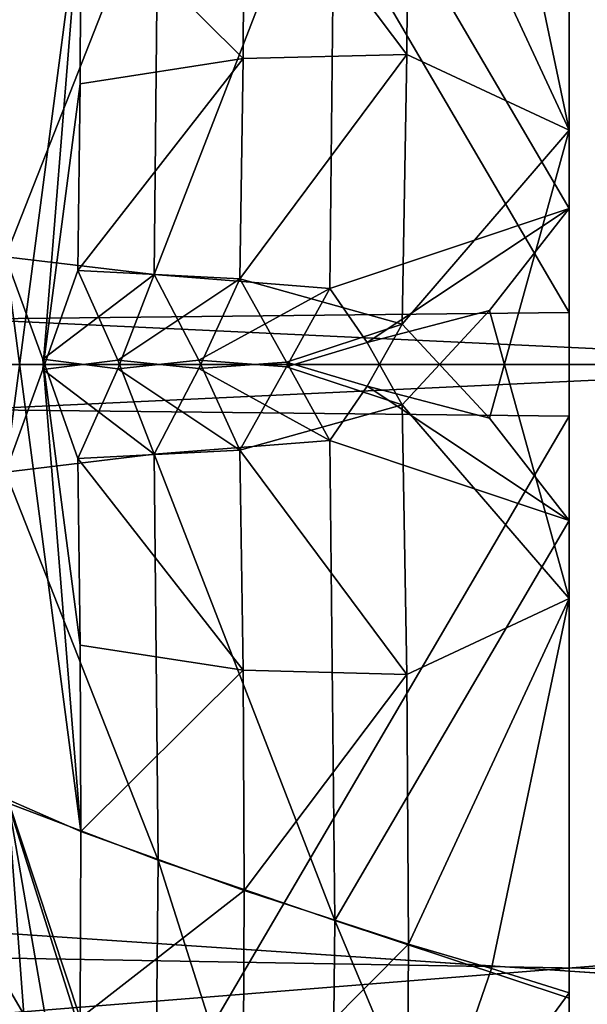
# Model space of a CAD drawing. Header units: millimetres. Extents: x -41 to 9, y -3 to 403.
# Tile 369 of 505: x -25.47 to -24.44, y 338.85 to 340.62. Entities that reach past the tile are written whole.
import ezdxf

# ---------------------------------------------------------------- set-up
doc = ezdxf.new("R2010")
doc.units = ezdxf.units.MM
doc.header["$LTSCALE"] = 81.481481
for name, color, linetype in [('1222', 7, 'CONTINUOUS'), ('1223', 7, 'CONTINUOUS'), ('1225', 7, 'CONTINUOUS'), ('1253', 7, 'CONTINUOUS'), ('132', 7, 'CONTINUOUS'), ('133', 7, 'CONTINUOUS'), ('140', 7, 'CONTINUOUS'), ('231', 7, 'CONTINUOUS'), ('235', 7, 'CONTINUOUS'), ('236', 7, 'CONTINUOUS'), ('264', 7, 'CONTINUOUS'), ('265', 7, 'CONTINUOUS'), ('266', 7, 'CONTINUOUS'), ('267', 7, 'CONTINUOUS'), ('301', 7, 'CONTINUOUS'), ('302', 7, 'CONTINUOUS'), ('303', 7, 'CONTINUOUS'), ('304', 7, 'CONTINUOUS'), ('473', 7, 'CONTINUOUS'), ('474', 7, 'CONTINUOUS'), ('530', 7, 'CONTINUOUS'), ('531', 7, 'CONTINUOUS'), ('540', 7, 'CONTINUOUS')]:
    doc.layers.add(name, color=color, linetype=linetype)

msp = doc.modelspace()

# ---------------------------------------------------------------- linework, layer by layer
at = {"layer": '1222', "linetype": 'Continuous'}
for points in [[(-40.875, 340.0002, 93.5), (9.125, 343.334, 93.369), (-40.875, 343.3348, 93.369), (-40.875, 340.0002, 93.5)], [(9.125, 339.9995, 93.5), (9.125, 343.334, 93.369), (-40.875, 340.0002, 93.5), (9.125, 339.9995, 93.5)], [(-40.875, 336.6656, 93.369), (9.125, 339.9995, 93.5), (-40.875, 340.0002, 93.5), (-40.875, 336.6656, 93.369)], [(9.125, 336.6647, 93.3689), (9.125, 339.9995, 93.5), (-40.875, 336.6656, 93.369), (9.125, 336.6647, 93.3689)]]:
    msp.add_3dface(points, dxfattribs=at)
at = {"layer": '1223', "linetype": 'Continuous'}
for points in [[(9.125, 343.3353, 8.6311), (9.125, 340.0005, 8.5), (-40.875, 343.3344, 8.631), (9.125, 343.3353, 8.6311)], [(-40.875, 343.3344, 8.631), (9.125, 340.0005, 8.5), (-40.875, 339.9998, 8.5), (-40.875, 343.3344, 8.631)], [(9.125, 340.0005, 8.5), (9.125, 336.666, 8.631), (-40.875, 339.9998, 8.5), (9.125, 340.0005, 8.5)], [(-40.875, 339.9998, 8.5), (9.125, 336.666, 8.631), (-40.875, 336.6652, 8.631), (-40.875, 339.9998, 8.5)]]:
    msp.add_3dface(points, dxfattribs=at)
at = {"layer": '1225', "linetype": 'Continuous'}
for points in [[(-40.875, 339.1981, 90.7919), (-40.875, 342.4027, 90.7274), (-15.675, 340.383, 90.7982), (-40.875, 339.1981, 90.7919)], [(-15.675, 340.383, 90.7982), (-40.875, 342.4027, 90.7274), (-15.675, 342.007, 90.7494), (-15.675, 340.383, 90.7982)], [(-15.675, 338.7582, 90.7806), (-40.875, 339.1981, 90.7919), (-15.675, 340.383, 90.7982), (-15.675, 338.7582, 90.7806)], [(-15.675, 337.1356, 90.6968), (-40.875, 339.1981, 90.7919), (-15.675, 338.7582, 90.7806), (-15.675, 337.1356, 90.6968)], [(-40.875, 335.9987, 90.5984), (-40.875, 339.1981, 90.7919), (-15.675, 337.1356, 90.6968), (-40.875, 335.9987, 90.5984)]]:
    msp.add_3dface(points, dxfattribs=at)
at = {"layer": '1253', "linetype": 'Continuous'}
for points in [[(-40.875, 340.8019, 11.2081), (-15.675, 339.617, 11.2018), (-15.675, 341.2418, 11.2194), (-40.875, 340.8019, 11.2081)], [(-40.875, 340.8019, 11.2081), (-40.875, 337.5973, 11.2726), (-15.675, 339.617, 11.2018), (-40.875, 340.8019, 11.2081)], [(-40.875, 337.5973, 11.2726), (-15.675, 337.993, 11.2506), (-15.675, 339.617, 11.2018), (-40.875, 337.5973, 11.2726)]]:
    msp.add_3dface(points, dxfattribs=at)
at = {"layer": '132', "linetype": 'Continuous'}
for points in [[(-24.475, 343.0426, 84.3613), (-24.475, 340.0933, 84.4999), (-24.475, 349.1924, 60.1924), (-24.475, 343.0426, 84.3613)], [(-24.475, 349.1924, 60.1924), (-24.475, 340.0933, 84.4999), (-24.475, 348.7034, 60.7159), (-24.475, 349.1924, 60.1924)], [(-24.475, 348.7034, 60.7159), (-24.475, 340.0933, 84.4999), (-24.475, 348.2517, 61.2713), (-24.475, 348.7034, 60.7159)], [(-24.475, 348.2517, 61.2713), (-24.475, 340.0933, 84.4999), (-24.475, 347.5167, 61.7348), (-24.475, 348.2517, 61.2713)], [(-24.475, 347.5167, 61.7348), (-24.475, 340.0933, 84.4999), (-24.475, 346.8297, 62.2669), (-24.475, 347.5167, 61.7348)], [(-24.475, 346.8297, 62.2669), (-24.475, 340.0933, 84.4999), (-24.475, 346.1532, 62.5015), (-24.475, 346.8297, 62.2669)], [(-24.475, 346.1532, 62.5015), (-24.475, 340.0933, 84.4999), (-24.475, 345.494, 62.782), (-24.475, 346.1532, 62.5015)], [(-24.475, 340.0933, 84.4999), (-24.475, 337.1424, 84.3777), (-24.475, 345.494, 62.782), (-24.475, 340.0933, 84.4999)], [(-24.475, 345.494, 62.782), (-24.475, 337.1424, 84.3777), (-24.475, 344.8555, 63.1067), (-24.475, 345.494, 62.782)], [(-24.475, 344.8555, 63.1067), (-24.475, 337.1424, 84.3777), (-24.475, 344.2409, 63.4742), (-24.475, 344.8555, 63.1067)], [(-24.475, 340.2812, 37.8276), (-24.475, 344.2546, 26.4513), (-24.475, 341.1422, 37.945), (-24.475, 340.2812, 37.8276)], [(-24.475, 343.3819, 25.7112), (-24.475, 344.2546, 26.4513), (-24.475, 340.2812, 37.8276), (-24.475, 343.3819, 25.7112)], [(-24.475, 344.2409, 63.4742), (-24.475, 337.1424, 84.3777), (-24.475, 343.3917, 63.6583), (-24.475, 344.2409, 63.4742)], [(-24.475, 337.4358, 38.0766), (-24.475, 343.5307, 19.5205), (-24.475, 338.1517, 38.0876), (-24.475, 337.4358, 38.0766)], [(-24.475, 343.5307, 19.5205), (-24.475, 342.4399, 23.5915), (-24.475, 338.1517, 38.0876), (-24.475, 343.5307, 19.5205)], [(-24.475, 342.8576, 17.6223), (-24.475, 343.5307, 19.5205), (-24.475, 337.4358, 38.0766), (-24.475, 342.8576, 17.6223)], [(-24.475, 343.3917, 63.6583), (-24.475, 337.1424, 84.3777), (-24.475, 342.5642, 63.9234), (-24.475, 343.3917, 63.6583)], [(-24.475, 342.6529, 24.8295), (-24.475, 343.3819, 25.7112), (-24.475, 339.578, 37.9628), (-24.475, 342.6529, 24.8295)], [(-24.475, 339.578, 37.9628), (-24.475, 343.3819, 25.7112), (-24.475, 340.2812, 37.8276), (-24.475, 339.578, 37.9628)], [(-24.475, 339.9067, 17.5001), (-24.475, 342.8576, 17.6223), (-24.475, 334.506, 39.218), (-24.475, 339.9067, 17.5001)], [(-24.475, 336.6083, 38.3417), (-24.475, 342.8576, 17.6223), (-24.475, 337.4358, 38.0766), (-24.475, 336.6083, 38.3417)], [(-24.475, 335.7591, 38.5258), (-24.475, 342.8576, 17.6223), (-24.475, 336.6083, 38.3417), (-24.475, 335.7591, 38.5258)], [(-24.475, 335.1445, 38.8933), (-24.475, 342.8576, 17.6223), (-24.475, 335.7591, 38.5258), (-24.475, 335.1445, 38.8933)], [(-24.475, 334.506, 39.218), (-24.475, 342.8576, 17.6223), (-24.475, 335.1445, 38.8933), (-24.475, 334.506, 39.218)], [(-24.475, 342.499, 24.5436), (-24.475, 342.6529, 24.8295), (-24.475, 338.867, 38.0495), (-24.475, 342.499, 24.5436)], [(-24.475, 338.867, 38.0495), (-24.475, 342.6529, 24.8295), (-24.475, 339.578, 37.9628), (-24.475, 338.867, 38.0495)], [(-24.475, 342.5642, 63.9234), (-24.475, 336.4693, 82.4795), (-24.475, 341.8483, 63.9124), (-24.475, 342.5642, 63.9234)], [(-24.475, 337.1424, 84.3777), (-24.475, 336.4693, 82.4795), (-24.475, 342.5642, 63.9234), (-24.475, 337.1424, 84.3777)], [(-24.475, 342.4109, 24.2343), (-24.475, 342.499, 24.5436), (-24.475, 338.867, 38.0495), (-24.475, 342.4109, 24.2343)], [(-24.475, 342.4399, 23.5915), (-24.475, 342.3904, 23.9129), (-24.475, 338.1517, 38.0876), (-24.475, 342.4399, 23.5915)], [(-24.475, 342.3904, 23.9129), (-24.475, 342.4109, 24.2343), (-24.475, 338.1517, 38.0876), (-24.475, 342.3904, 23.9129)], [(-24.475, 338.1517, 38.0876), (-24.475, 342.4109, 24.2343), (-24.475, 338.867, 38.0495), (-24.475, 338.1517, 38.0876)], [(-24.475, 336.4693, 82.4795), (-24.475, 337.5601, 78.4085), (-24.475, 341.8483, 63.9124), (-24.475, 336.4693, 82.4795)], [(-24.475, 337.5601, 78.4085), (-24.475, 337.6096, 78.0871), (-24.475, 341.8483, 63.9124), (-24.475, 337.5601, 78.4085)], [(-24.475, 341.8483, 63.9124), (-24.475, 337.5891, 77.7657), (-24.475, 341.133, 63.9505), (-24.475, 341.8483, 63.9124)], [(-24.475, 337.6096, 78.0871), (-24.475, 337.5891, 77.7657), (-24.475, 341.8483, 63.9124), (-24.475, 337.6096, 78.0871)], [(-24.475, 337.5891, 77.7657), (-24.475, 337.501, 77.4564), (-24.475, 341.133, 63.9505), (-24.475, 337.5891, 77.7657)], [(-24.475, 341.133, 63.9505), (-24.475, 337.3471, 77.1705), (-24.475, 340.422, 64.0372), (-24.475, 341.133, 63.9505)], [(-24.475, 337.501, 77.4564), (-24.475, 337.3471, 77.1705), (-24.475, 341.133, 63.9505), (-24.475, 337.501, 77.4564)], [(-24.475, 336.6196, 76.2903), (-24.475, 339.7189, 64.1724), (-24.475, 340.422, 64.0372), (-24.475, 336.6196, 76.2903)], [(-24.475, 337.3471, 77.1705), (-24.475, 336.6196, 76.2903), (-24.475, 340.422, 64.0372), (-24.475, 337.3471, 77.1705)], [(-24.475, 333.8468, 39.4985), (-24.475, 339.9067, 17.5001), (-24.475, 334.506, 39.218), (-24.475, 333.8468, 39.4985)], [(-24.475, 333.1703, 39.7331), (-24.475, 339.9067, 17.5001), (-24.475, 333.8468, 39.4985), (-24.475, 333.1703, 39.7331)], [(-24.475, 332.4833, 40.2652), (-24.475, 339.9067, 17.5001), (-24.475, 333.1703, 39.7331), (-24.475, 332.4833, 40.2652)], [(-24.475, 331.7483, 40.7287), (-24.475, 339.9067, 17.5001), (-24.475, 332.4833, 40.2652), (-24.475, 331.7483, 40.7287)], [(-24.475, 331.2966, 41.2841), (-24.475, 339.9067, 17.5001), (-24.475, 331.7483, 40.7287), (-24.475, 331.2966, 41.2841)], [(-24.475, 330.8076, 41.8076), (-24.475, 339.9067, 17.5001), (-24.475, 331.2966, 41.2841), (-24.475, 330.8076, 41.8076)], [(-24.475, 336.9574, 17.6387), (-24.475, 339.9067, 17.5001), (-24.475, 330.8076, 41.8076), (-24.475, 336.9574, 17.6387)], [(-24.475, 339.7189, 64.1724), (-24.475, 335.7463, 75.5494), (-24.475, 338.8578, 64.055), (-24.475, 339.7189, 64.1724)], [(-24.475, 336.6196, 76.2903), (-24.475, 335.7463, 75.5494), (-24.475, 339.7189, 64.1724), (-24.475, 336.6196, 76.2903)], [(-24.475, 338.8578, 64.055), (-24.475, 335.7463, 75.5494), (-24.475, 337.9895, 64.0211), (-24.475, 338.8578, 64.055)]]:
    msp.add_3dface(points, dxfattribs=at)
at = {"layer": '133', "linetype": 'Continuous'}
for points in [[(-24.475, 340.0933, 84.4999), (-24.475, 343.0426, 84.3613), (-26.1855, 343.014, 84.3042), (-24.475, 340.0933, 84.4999)], [(-26.1855, 340.0749, 84.4402), (-24.475, 340.0933, 84.4999), (-26.1855, 343.014, 84.3042), (-26.1855, 340.0749, 84.4402)], [(-24.475, 337.1424, 84.3777), (-24.475, 340.0933, 84.4999), (-26.1855, 340.0749, 84.4402), (-24.475, 337.1424, 84.3777)], [(-26.1855, 337.1352, 84.3173), (-24.475, 337.1424, 84.3777), (-26.1855, 340.0749, 84.4402), (-26.1855, 337.1352, 84.3173)]]:
    msp.add_3dface(points, dxfattribs=at)
at = {"layer": '140', "linetype": 'Continuous'}
for points in [[(-26.1855, 342.8648, 17.6827), (-24.475, 342.8576, 17.6223), (-26.1855, 339.9251, 17.5598), (-26.1855, 342.8648, 17.6827)], [(-24.475, 342.8576, 17.6223), (-24.475, 339.9067, 17.5001), (-26.1855, 339.9251, 17.5598), (-24.475, 342.8576, 17.6223)], [(-26.1855, 339.9251, 17.5598), (-24.475, 339.9067, 17.5001), (-26.1855, 336.986, 17.6958), (-26.1855, 339.9251, 17.5598)], [(-24.475, 339.9067, 17.5001), (-24.475, 336.9574, 17.6387), (-26.1855, 336.986, 17.6958), (-24.475, 339.9067, 17.5001)]]:
    msp.add_3dface(points, dxfattribs=at)
at = {"layer": '231', "linetype": 'Continuous'}
for points in [[(-24.7763, 340.0728, 63.0319), (-24.6186, 339.9029, 63.6016), (-24.839, 339.9607, 62.7871), (-24.7763, 340.0728, 63.0319)], [(-24.839, 339.9607, 62.7871), (-24.475, 339.7189, 64.1724), (-24.9065, 339.863, 62.538), (-24.839, 339.9607, 62.7871)], [(-24.6186, 339.9029, 63.6016), (-24.475, 339.7189, 64.1724), (-24.839, 339.9607, 62.7871), (-24.6186, 339.9029, 63.6016)], [(-24.9065, 339.863, 62.538), (-24.475, 339.7189, 64.1724), (-24.8973, 338.9973, 62.4607), (-24.9065, 339.863, 62.538)], [(-24.475, 339.7189, 64.1724), (-24.475, 338.8578, 64.055), (-24.8973, 338.9973, 62.4607), (-24.475, 339.7189, 64.1724)], [(-24.8973, 338.9973, 62.4607), (-24.475, 337.9895, 64.0211), (-24.9065, 338.1314, 62.3865), (-24.8973, 338.9973, 62.4607)], [(-24.475, 338.8578, 64.055), (-24.475, 337.9895, 64.0211), (-24.8973, 338.9973, 62.4607), (-24.475, 338.8578, 64.055)]]:
    msp.add_3dface(points, dxfattribs=at)
at = {"layer": '235', "linetype": 'Continuous'}
for points in [[(-25.0686, 340.1543, 61.9087), (-24.9847, 340.0043, 62.222), (-25.1426, 339.9924, 61.5951), (-25.0686, 340.1543, 61.9087)], [(-24.9065, 339.863, 62.538), (-25.2228, 339.838, 61.2807), (-25.1426, 339.9924, 61.5951), (-24.9065, 339.863, 62.538)], [(-24.9847, 340.0043, 62.222), (-24.9065, 339.863, 62.538), (-25.1426, 339.9924, 61.5951), (-24.9847, 340.0043, 62.222)], [(-24.9065, 339.863, 62.538), (-24.8973, 338.9973, 62.4607), (-25.2228, 339.838, 61.2807), (-24.9065, 339.863, 62.538)], [(-25.2228, 339.838, 61.2807), (-24.8973, 338.9973, 62.4607), (-25.2161, 339.1063, 61.2155), (-25.2228, 339.838, 61.2807)], [(-25.2161, 339.1063, 61.2155), (-24.9065, 338.1314, 62.3865), (-25.2228, 338.3743, 61.1526), (-25.2161, 339.1063, 61.2155)], [(-24.8973, 338.9973, 62.4607), (-24.9065, 338.1314, 62.3865), (-25.2161, 339.1063, 61.2155), (-24.8973, 338.9973, 62.4607)]]:
    msp.add_3dface(points, dxfattribs=at)
at = {"layer": '236', "linetype": 'Continuous'}
for points in [[(-25.3607, 340.1695, 60.6876), (-25.2887, 340.0078, 60.9848), (-25.4234, 339.9906, 60.3888), (-25.3607, 340.1695, 60.6876)], [(-25.2887, 340.0078, 60.9848), (-25.2228, 339.838, 61.2807), (-25.4234, 339.9906, 60.3888), (-25.2887, 340.0078, 60.9848)], [(-25.4234, 339.9906, 60.3888), (-25.2228, 339.838, 61.2807), (-25.4908, 339.806, 60.0932), (-25.4234, 339.9906, 60.3888)], [(-25.2228, 339.838, 61.2807), (-25.2161, 339.1063, 61.2155), (-25.4908, 339.806, 60.0932), (-25.2228, 339.838, 61.2807)], [(-25.4908, 339.806, 60.0932), (-25.2161, 339.1063, 61.2155), (-25.4864, 339.2091, 60.0402), (-25.4908, 339.806, 60.0932)], [(-25.2228, 338.3743, 61.1526), (-25.4908, 338.6121, 59.9887), (-25.4864, 339.2091, 60.0402), (-25.2228, 338.3743, 61.1526)], [(-25.2161, 339.1063, 61.2155), (-25.2228, 338.3743, 61.1526), (-25.4864, 339.2091, 60.0402), (-25.2161, 339.1063, 61.2155)]]:
    msp.add_3dface(points, dxfattribs=at)
at = {"layer": '264', "linetype": 'Continuous'}
for points in [[(-25.3551, 340.8423, 60.6279), (-25.4908, 339.806, 60.0932), (-25.4868, 340.7846, 59.9683), (-25.3551, 340.8423, 60.6279)], [(-25.4234, 339.9906, 60.3888), (-25.4908, 339.806, 60.0932), (-25.3551, 340.8423, 60.6279), (-25.4234, 339.9906, 60.3888)], [(-25.3565, 340.5059, 60.6575), (-25.4234, 339.9906, 60.3888), (-25.3551, 340.8423, 60.6279), (-25.3565, 340.5059, 60.6575)], [(-25.3607, 340.1695, 60.6876), (-25.4234, 339.9906, 60.3888), (-25.3565, 340.5059, 60.6575), (-25.3607, 340.1695, 60.6876)]]:
    msp.add_3dface(points, dxfattribs=at)
at = {"layer": '265', "linetype": 'Continuous'}
for points in [[(-25.0627, 340.5512, 61.8731), (-25.3551, 340.8423, 60.6279), (-25.0608, 340.9482, 61.8381), (-25.0627, 340.5512, 61.8731)], [(-25.3565, 340.5059, 60.6575), (-25.3551, 340.8423, 60.6279), (-25.0627, 340.5512, 61.8731), (-25.3565, 340.5059, 60.6575)], [(-25.0686, 340.1543, 61.9087), (-25.3607, 340.1695, 60.6876), (-25.0627, 340.5512, 61.8731), (-25.0686, 340.1543, 61.9087)], [(-25.3607, 340.1695, 60.6876), (-25.3565, 340.5059, 60.6575), (-25.0627, 340.5512, 61.8731), (-25.3607, 340.1695, 60.6876)], [(-25.0686, 340.1543, 61.9087), (-25.2887, 340.0078, 60.9848), (-25.3607, 340.1695, 60.6876), (-25.0686, 340.1543, 61.9087)], [(-25.0686, 340.1543, 61.9087), (-25.1426, 339.9924, 61.5951), (-25.2887, 340.0078, 60.9848), (-25.0686, 340.1543, 61.9087)], [(-25.1426, 339.9924, 61.5951), (-25.2228, 339.838, 61.2807), (-25.2887, 340.0078, 60.9848), (-25.1426, 339.9924, 61.5951)]]:
    msp.add_3dface(points, dxfattribs=at)
at = {"layer": '266', "linetype": 'Continuous'}
for points in [[(-25.0608, 340.9482, 61.8381), (-24.7646, 341.0451, 62.9451), (-24.7676, 340.5588, 62.9881), (-25.0608, 340.9482, 61.8381)], [(-25.0627, 340.5512, 61.8731), (-25.0608, 340.9482, 61.8381), (-24.7676, 340.5588, 62.9881), (-25.0627, 340.5512, 61.8731)], [(-24.7763, 340.0728, 63.0319), (-25.0686, 340.1543, 61.9087), (-24.7676, 340.5588, 62.9881), (-24.7763, 340.0728, 63.0319)], [(-25.0686, 340.1543, 61.9087), (-25.0627, 340.5512, 61.8731), (-24.7676, 340.5588, 62.9881), (-25.0686, 340.1543, 61.9087)], [(-24.7763, 340.0728, 63.0319), (-24.9847, 340.0043, 62.222), (-25.0686, 340.1543, 61.9087), (-24.7763, 340.0728, 63.0319)], [(-24.7763, 340.0728, 63.0319), (-24.839, 339.9607, 62.7871), (-24.9847, 340.0043, 62.222), (-24.7763, 340.0728, 63.0319)], [(-24.839, 339.9607, 62.7871), (-24.9065, 339.863, 62.538), (-24.9847, 340.0043, 62.222), (-24.839, 339.9607, 62.7871)]]:
    msp.add_3dface(points, dxfattribs=at)
at = {"layer": '267', "linetype": 'Continuous'}
for points in [[(-24.475, 341.133, 63.9505), (-24.475, 340.422, 64.0372), (-24.615, 341.0889, 63.4464), (-24.475, 341.133, 63.9505)], [(-24.475, 340.422, 64.0372), (-24.7646, 341.0451, 62.9451), (-24.615, 341.0889, 63.4464), (-24.475, 340.422, 64.0372)], [(-24.7646, 341.0451, 62.9451), (-24.475, 340.422, 64.0372), (-24.7676, 340.5588, 62.9881), (-24.7646, 341.0451, 62.9451)], [(-24.475, 340.422, 64.0372), (-24.7763, 340.0728, 63.0319), (-24.7676, 340.5588, 62.9881), (-24.475, 340.422, 64.0372)], [(-24.475, 340.422, 64.0372), (-24.6186, 339.9029, 63.6016), (-24.7763, 340.0728, 63.0319), (-24.475, 340.422, 64.0372)], [(-24.475, 340.422, 64.0372), (-24.475, 339.7189, 64.1724), (-24.6186, 339.9029, 63.6016), (-24.475, 340.422, 64.0372)]]:
    msp.add_3dface(points, dxfattribs=at)
at = {"layer": '301', "linetype": 'Continuous'}
for points in [[(-24.475, 340.2812, 37.8276), (-24.475, 341.1422, 37.945), (-24.8973, 341.0027, 39.5393), (-24.475, 340.2812, 37.8276)], [(-24.9065, 340.137, 39.462), (-24.475, 340.2812, 37.8276), (-24.8973, 341.0027, 39.5393), (-24.9065, 340.137, 39.462)], [(-24.839, 340.0393, 39.2129), (-24.475, 340.2812, 37.8276), (-24.9065, 340.137, 39.462), (-24.839, 340.0393, 39.2129)], [(-24.6186, 340.0971, 38.3984), (-24.475, 340.2812, 37.8276), (-24.839, 340.0393, 39.2129), (-24.6186, 340.0971, 38.3984)], [(-24.7763, 339.9272, 38.9681), (-24.6186, 340.0971, 38.3984), (-24.839, 340.0393, 39.2129), (-24.7763, 339.9272, 38.9681)]]:
    msp.add_3dface(points, dxfattribs=at)
at = {"layer": '302', "linetype": 'Continuous'}
for points in [[(-24.475, 339.578, 37.9628), (-24.475, 340.2812, 37.8276), (-24.6186, 340.0971, 38.3984), (-24.475, 339.578, 37.9628)], [(-24.475, 339.578, 37.9628), (-24.6186, 340.0971, 38.3984), (-24.7763, 339.9272, 38.9681), (-24.475, 339.578, 37.9628)], [(-24.475, 339.578, 37.9628), (-24.7763, 339.9272, 38.9681), (-24.7676, 339.4412, 39.0119), (-24.475, 339.578, 37.9628)], [(-24.7646, 338.9549, 39.0549), (-24.475, 339.578, 37.9628), (-24.7676, 339.4412, 39.0119), (-24.7646, 338.9549, 39.0549)], [(-24.475, 339.578, 37.9628), (-24.7646, 338.9549, 39.0549), (-24.615, 338.9111, 38.5536), (-24.475, 339.578, 37.9628)], [(-24.475, 338.867, 38.0495), (-24.475, 339.578, 37.9628), (-24.615, 338.9111, 38.5536), (-24.475, 338.867, 38.0495)]]:
    msp.add_3dface(points, dxfattribs=at)
at = {"layer": '303', "linetype": 'Continuous'}
for points in [[(-24.839, 340.0393, 39.2129), (-24.9065, 340.137, 39.462), (-24.9847, 339.9957, 39.778), (-24.839, 340.0393, 39.2129)], [(-24.7763, 339.9272, 38.9681), (-24.839, 340.0393, 39.2129), (-24.9847, 339.9957, 39.778), (-24.7763, 339.9272, 38.9681)], [(-25.0686, 339.8457, 40.0913), (-24.7763, 339.9272, 38.9681), (-24.9847, 339.9957, 39.778), (-25.0686, 339.8457, 40.0913)], [(-24.7676, 339.4412, 39.0119), (-24.7763, 339.9272, 38.9681), (-25.0686, 339.8457, 40.0913), (-24.7676, 339.4412, 39.0119)], [(-25.0627, 339.4488, 40.1269), (-24.7676, 339.4412, 39.0119), (-25.0686, 339.8457, 40.0913), (-25.0627, 339.4488, 40.1269)], [(-25.0608, 339.0518, 40.1619), (-24.7676, 339.4412, 39.0119), (-25.0627, 339.4488, 40.1269), (-25.0608, 339.0518, 40.1619)], [(-24.7646, 338.9549, 39.0549), (-24.7676, 339.4412, 39.0119), (-25.0608, 339.0518, 40.1619), (-24.7646, 338.9549, 39.0549)], [(-25.0627, 338.6547, 40.1963), (-24.7646, 338.9549, 39.0549), (-25.0608, 339.0518, 40.1619), (-25.0627, 338.6547, 40.1963)], [(-24.7676, 338.4686, 39.097), (-24.7646, 338.9549, 39.0549), (-25.0627, 338.6547, 40.1963), (-24.7676, 338.4686, 39.097)]]:
    msp.add_3dface(points, dxfattribs=at)
at = {"layer": '304', "linetype": 'Continuous'}
for points in [[(-24.615, 338.9111, 38.5536), (-24.7646, 338.9549, 39.0549), (-24.7676, 338.4686, 39.097), (-24.615, 338.9111, 38.5536)], [(-24.475, 338.867, 38.0495), (-24.615, 338.9111, 38.5536), (-24.7676, 338.4686, 39.097), (-24.475, 338.867, 38.0495)], [(-24.475, 338.1517, 38.0876), (-24.475, 338.867, 38.0495), (-24.7676, 338.4686, 39.097), (-24.475, 338.1517, 38.0876)]]:
    msp.add_3dface(points, dxfattribs=at)
at = {"layer": '473', "linetype": 'Continuous'}
for points in [[(-24.9065, 340.137, 39.462), (-24.8973, 341.0027, 39.5393), (-25.2228, 340.162, 40.7193), (-24.9065, 340.137, 39.462)], [(-25.2228, 340.162, 40.7193), (-24.8973, 341.0027, 39.5393), (-25.2161, 340.8937, 40.7845), (-25.2228, 340.162, 40.7193)], [(-25.1426, 340.0076, 40.4049), (-24.9065, 340.137, 39.462), (-25.2228, 340.162, 40.7193), (-25.1426, 340.0076, 40.4049)], [(-24.9847, 339.9957, 39.778), (-24.9065, 340.137, 39.462), (-25.1426, 340.0076, 40.4049), (-24.9847, 339.9957, 39.778)], [(-25.0686, 339.8457, 40.0913), (-24.9847, 339.9957, 39.778), (-25.1426, 340.0076, 40.4049), (-25.0686, 339.8457, 40.0913)]]:
    msp.add_3dface(points, dxfattribs=at)
at = {"layer": '474', "linetype": 'Continuous'}
for points in [[(-25.1426, 340.0076, 40.4049), (-25.2228, 340.162, 40.7193), (-25.2887, 339.9922, 41.0152), (-25.1426, 340.0076, 40.4049)], [(-25.0686, 339.8457, 40.0913), (-25.1426, 340.0076, 40.4049), (-25.2887, 339.9922, 41.0152), (-25.0686, 339.8457, 40.0913)], [(-25.3607, 339.8305, 41.3124), (-25.0686, 339.8457, 40.0913), (-25.2887, 339.9922, 41.0152), (-25.3607, 339.8305, 41.3124)], [(-25.0627, 339.4488, 40.1269), (-25.0686, 339.8457, 40.0913), (-25.3607, 339.8305, 41.3124), (-25.0627, 339.4488, 40.1269)], [(-25.3565, 339.4941, 41.3425), (-25.0627, 339.4488, 40.1269), (-25.3607, 339.8305, 41.3124), (-25.3565, 339.4941, 41.3425)], [(-25.3551, 339.1577, 41.3721), (-25.0627, 339.4488, 40.1269), (-25.3565, 339.4941, 41.3425), (-25.3551, 339.1577, 41.3721)], [(-25.0608, 339.0518, 40.1619), (-25.0627, 339.4488, 40.1269), (-25.3551, 339.1577, 41.3721), (-25.0608, 339.0518, 40.1619)], [(-25.3565, 338.8212, 41.4013), (-25.0608, 339.0518, 40.1619), (-25.3551, 339.1577, 41.3721), (-25.3565, 338.8212, 41.4013)], [(-25.0627, 338.6547, 40.1963), (-25.0608, 339.0518, 40.1619), (-25.3565, 338.8212, 41.4013), (-25.0627, 338.6547, 40.1963)]]:
    msp.add_3dface(points, dxfattribs=at)
at = {"layer": '530', "linetype": 'Continuous'}
for points in [[(-25.4908, 340.194, 41.9068), (-25.2161, 340.8937, 40.7845), (-25.4864, 340.7909, 41.9598), (-25.4908, 340.194, 41.9068)], [(-25.2228, 340.162, 40.7193), (-25.2161, 340.8937, 40.7845), (-25.4908, 340.194, 41.9068), (-25.2228, 340.162, 40.7193)], [(-25.4234, 340.0094, 41.6112), (-25.2228, 340.162, 40.7193), (-25.4908, 340.194, 41.9068), (-25.4234, 340.0094, 41.6112)], [(-25.2887, 339.9922, 41.0152), (-25.2228, 340.162, 40.7193), (-25.4234, 340.0094, 41.6112), (-25.2887, 339.9922, 41.0152)], [(-25.3607, 339.8305, 41.3124), (-25.2887, 339.9922, 41.0152), (-25.4234, 340.0094, 41.6112), (-25.3607, 339.8305, 41.3124)]]:
    msp.add_3dface(points, dxfattribs=at)
at = {"layer": '531', "linetype": 'Continuous'}
for points in [[(-25.3551, 339.1577, 41.3721), (-25.4234, 340.0094, 41.6112), (-25.4908, 340.194, 41.9068), (-25.3551, 339.1577, 41.3721)], [(-25.3551, 339.1577, 41.3721), (-25.4908, 340.194, 41.9068), (-25.4868, 339.2154, 42.0317), (-25.3551, 339.1577, 41.3721)], [(-25.3551, 339.1577, 41.3721), (-25.3565, 339.4941, 41.3425), (-25.4234, 340.0094, 41.6112), (-25.3551, 339.1577, 41.3721)], [(-25.3565, 339.4941, 41.3425), (-25.3607, 339.8305, 41.3124), (-25.4234, 340.0094, 41.6112), (-25.3565, 339.4941, 41.3425)]]:
    msp.add_3dface(points, dxfattribs=at)
at = {"layer": '540', "linetype": 'Continuous'}
for points in [[(-25.4233, 338.3605, 41.755), (-25.4868, 339.2154, 42.0317), (-25.4908, 338.2299, 42.0787), (-25.4233, 338.3605, 41.755)], [(-25.3565, 338.8212, 41.4013), (-25.3551, 339.1577, 41.3721), (-25.4868, 339.2154, 42.0317), (-25.3565, 338.8212, 41.4013)], [(-25.3607, 338.4847, 41.4302), (-25.4868, 339.2154, 42.0317), (-25.4233, 338.3605, 41.755), (-25.3607, 338.4847, 41.4302)], [(-25.3607, 338.4847, 41.4302), (-25.3565, 338.8212, 41.4013), (-25.4868, 339.2154, 42.0317), (-25.3607, 338.4847, 41.4302)]]:
    msp.add_3dface(points, dxfattribs=at)

doc.saveas('drawing.dxf')
